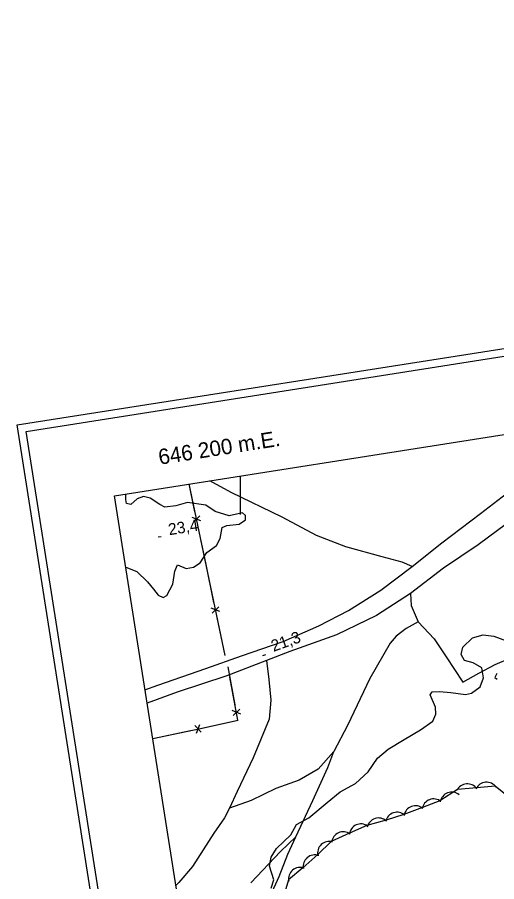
# Model space of a CAD drawing. Extents: x 646142 to 649934, y 5874075 to 5876351.
# Drawn here: x 646142.3 to 646266.4, y 5875679.4 to 5875903.2 of the extents above; entities that cross this region are included whole.
import ezdxf

# ---------------------------------------------------------------- set-up
doc = ezdxf.new("R2010")
doc.units = 0
for name, color, linetype in [('Niveau 1', 7, 'Continuous'), ('Niveau 2', 7, 'Continuous'), ('Niveau 21', 7, 'Continuous'), ('Niveau 22', 7, 'Continuous'), ('Niveau 3', 7, 'Continuous'), ('Niveau 37', 7, 'Continuous'), ('Niveau 44', 7, 'Continuous'), ('Niveau 60', 7, 'Continuous'), ('Niveau 61', 7, 'Continuous')]:
    doc.layers.add(name, color=color, linetype=linetype)

msp = doc.modelspace()

# ---------------------------------------------------------------- linework, layer by layer
at = {"layer": 'Niveau 1'}
for points in [[(646207.95, 5875677.74), (646208.64, 5875679.85), (646207.53, 5875683.41), (646207.96, 5875685.73), (646209.33, 5875687.97), (646213.07, 5875691.52), (646214.57, 5875694.19), (646217.7, 5875695.92), (646222.48, 5875699.93), (646225.85, 5875702.62), (646229.8, 5875704.78), (646233.12, 5875707.82), (646235.51, 5875711.4), (646238.28, 5875713.67), (646242.42, 5875716.21), (646246.62, 5875718.7), (646249.86, 5875720.96), (646250.59, 5875722.73), (646250.5, 5875724.53), (646249.19, 5875727.76), (646249.68, 5875728.52), (646251.54, 5875728.6), (646254.54, 5875728.33), (646258.33, 5875727.86), (646259.81, 5875728.2), (646262.13, 5875729.84), (646262.97, 5875732.14), (646262.49, 5875734.77), (646260.3, 5875736.05), (646258.01, 5875736.68), (646257.19, 5875738.17), (646257.61, 5875740.13), (646260.07, 5875742.49), (646262.84, 5875743.31), (646265.62, 5875742.96), (646268.91, 5875741.74)], [(646266.44, 5875733.33), (646265.87, 5875732.22), (646266.5, 5875731.82)]]:
    msp.add_lwpolyline(points, dxfattribs=at)
at = {"layer": 'Niveau 2'}
msp.add_lwpolyline([(646170.32, 5875760.86), (646173.23, 5875759.7), (646175.98, 5875757.03), (646177.54, 5875755.11), (646178.76, 5875753.61), (646180.01, 5875752.93), (646180.99, 5875753.5), (646182.51, 5875756.45), (646183.06, 5875759.82), (646183.74, 5875761.46), (646185.95, 5875760.47), (646187.88, 5875760.85), (646189.62, 5875761.91), (646191.34, 5875764.65), (646193.82, 5875766.42), (646194.78, 5875768.21), (646195.32, 5875771.05), (646196.53, 5875771.65), (646199.7, 5875771.92), (646201.31, 5875773.08), (646201.3, 5875774.24), (646200.58, 5875774.86), (646197.12, 5875774.09), (646193.5, 5875775.27), (646191.1, 5875776.88), (646186.31, 5875777.59), (646183.27, 5875776.68), (646180.45, 5875776.38), (646179.15, 5875777.06), (646176.7, 5875778.71), (646174.91, 5875779.1), (646173.28, 5875778.52), (646171.65, 5875777.02), (646170.57, 5875777.31), (646170.4, 5875778.33), (646170.34, 5875779.78)], dxfattribs=at)
at = {"layer": 'Niveau 21'}
for points in [[(646311.82, 5875802.04), (646307.77, 5875799.6), (646302.35, 5875796.24), (646288.22, 5875786.73), (646279.67, 5875780.25), (646273.58, 5875775.53), (646261.58, 5875766.59), (646252.63, 5875760.53), (646244.07, 5875754.04), (646235.29, 5875748.34), (646224.93, 5875743.28), (646212.84, 5875738.97), (646206.81, 5875736.65), (646196.55, 5875732.7), (646183.64, 5875728.42), (646175.87, 5875725.59)], [(646175.32, 5875729.08), (646178.61, 5875730.24), (646191.04, 5875734.58), (646200.33, 5875737.9), (646211.08, 5875741.6), (646220.29, 5875745.6), (646227.99, 5875749.56), (646236.34, 5875754.87), (646244.49, 5875760.96), (646252.15, 5875767.13), (646262.21, 5875774.7), (646271.19, 5875781.58), (646280.42, 5875788.25), (646289.32, 5875794.77), (646296.1, 5875799.56)]]:
    msp.add_lwpolyline(points, dxfattribs=at)
at = {"layer": 'Niveau 22'}
for points in [[(646244.49, 5875760.96), (646241.91, 5875762.09), (646236.74, 5875763.51), (646227.35, 5875766.12), (646219.68, 5875769.03), (646210.86, 5875773.78), (646197.66, 5875780.17), (646192.15, 5875783.21)], [(646244.07, 5875754.04), (646244.19, 5875750.91), (646246.08, 5875746.69), (646250.21, 5875742.24), (646253.32, 5875737.57), (646257.57, 5875731.03), (646261.74, 5875733.34), (646266.01, 5875735.66), (646270.02, 5875737.36)], [(646246.08, 5875746.69), (646242.9, 5875744.96), (646240.34, 5875742.94), (646238.8, 5875741.15), (646233.57, 5875731.98), (646227.75, 5875719.84), (646224.22, 5875713.06), (646220.19, 5875708.55), (646215.27, 5875705.7), (646209.22, 5875703.54), (646202.82, 5875700.41), (646197.22, 5875698.42)], [(646206.81, 5875736.65), (646207.38, 5875731.71), (646207.88, 5875726.41), (646207.51, 5875721.48), (646203.3, 5875711.48), (646199.18, 5875702.77), (646197.22, 5875698.42), (646195.87, 5875695.94), (646193.18, 5875691.93), (646187.65, 5875683.3), (646184.04, 5875679.19), (646183.29, 5875678.42)], [(646214.34, 5875690.96), (646218.77, 5875700.42), (646222.63, 5875708.92), (646224.22, 5875713.06)], [(646187.75, 5875661.29), (646192.44, 5875664.13), (646197.47, 5875667.11), (646202.01, 5875669.23), (646205.28, 5875672.26), (646207.8, 5875675.8), (646210.03, 5875680.7), (646212.28, 5875686.54), (646214.34, 5875690.96)], [(646202.74, 5875679.1), (646210.37, 5875687.23), (646214.34, 5875690.96)]]:
    msp.add_lwpolyline(points, dxfattribs=at)
at = {"layer": 'Niveau 3'}
for p, q in [((646178.74, 5875768.67), (646179.53, 5875768.8)), ((646205.85, 5875737.95), (646206.61, 5875738.22))]:
    msp.add_line(p, q, dxfattribs=at)
at = {"layer": 'Niveau 37'}
for points in [[(646196.05, 5875737.99), (646186.73, 5875782.36)], [(646188.24, 5875775.18), (646186.73, 5875782.36)], [(646189.76, 5875772.8), (646187.54, 5875773.66)], [(646187.8, 5875772.39), (646189.49, 5875774.07)], [(646191.12, 5875761.48), (646189.06, 5875771.27)], [(646193.17, 5875751.69), (646191.12, 5875761.48)], [(646194.7, 5875749.32), (646192.47, 5875750.18)], [(646192.74, 5875748.9), (646194.43, 5875750.59)], [(646196.05, 5875737.99), (646194, 5875747.78)], [(646198.64, 5875725.19), (646196.82, 5875735)], [(646189.67, 5875719.08), (646199.37, 5875721.2), (646197.31, 5875732.38)], [(646200.1, 5875722.78), (646197.9, 5875723.69)], [(646198.13, 5875722.42), (646199.86, 5875724.05)], [(646189.67, 5875719.08), (646199.43, 5875721.21)], [(646177.31, 5875716.47), (646189.67, 5875719.08)], [(646188.22, 5875719.79), (646189.9, 5875718.11)], [(646188.63, 5875717.84), (646189.49, 5875720.06)], [(646177.31, 5875716.47), (646187.09, 5875718.53)]]:
    msp.add_lwpolyline(points, dxfattribs=at)
at = {"layer": 'Niveau 44'}
msp.add_lwpolyline([(646270.36, 5875700.57), (646266.02, 5875704.11), (646261.19, 5875703.69), (646256.21, 5875703.27), (646251.69, 5875700.32), (646247.15, 5875698.6), (646242.35, 5875696.78), (646237.72, 5875695.33), (646232.72, 5875693.94), (646228.28, 5875691.96), (646223.56, 5875689.75), (646220.03, 5875686.41), (646216.19, 5875683.01), (646212.5, 5875679.86), (646210.98, 5875674.99)], dxfattribs=at)
for centre, start, end in [((646263.76, 5875702.14), 34.9221, 154.9001), ((646258.78, 5875701.72), 34.9221, 154.9001), ((646250.04, 5875697.81), 50.6464, 170.6243), ((646254.72, 5875699.57), 50.6464, 170.6243), ((646245.36, 5875696.05), 50.6464, 170.6243), ((646240.56, 5875694.37), 47.4257, 167.4036), ((646231.22, 5875691.34), 54.0749, 174.0529), ((646235.79, 5875692.88), 47.4257, 167.4036), ((646226.65, 5875689.3), 54.0749, 174.0529), ((646223, 5875686.8), 73.3482, 193.3262), ((646219.29, 5875683.34), 70.5147, 190.4927), ((646215.49, 5875680.09), 70.5147, 190.4927)]:
    msp.add_arc(centre, 3, start, end, dxfattribs=at)
at = {"layer": 'Niveau 60'}
msp.add_line((646200, 5875784.45), (646200, 5875774.45), dxfattribs=at)
for points in [[(646142.26, 5875797.64), (649662.59, 5876351.49), (649933.58, 5874629.01), (646413.32, 5874074.83), (646142.26, 5875797.64)], [(646144.55, 5875795.97), (649660.92, 5876349.21), (649931.28, 5874630.65), (646414.98, 5874077.12), (646144.55, 5875795.97)]]:
    msp.add_lwpolyline(points, dxfattribs=at)
msp.add_lwpolyline([(646167.42, 5875779.32), (649130.97, 5876245.57), (649395.18, 5874566.24), (646431.63, 5874099.99)], close=True, dxfattribs=at)
msp.add_lwpolyline([(646167.42, 5875779.32), (649130.97, 5876245.57), (649395.18, 5874566.24), (646431.63, 5874099.99)], close=True, dxfattribs=at)

# ---------------------------------------------------------------- texts
at = {"layer": 'Niveau 3'}
for s, rotation, p in [('23,4 ', 8.9405, (646181.59, 5875769.08)), ('21,3 ', 19.6717, (646208.58, 5875738.88))]:
    msp.add_text(s, height=3, rotation=rotation, dxfattribs=at).set_placement(p)
at = {"layer": 'Niveau 61'}
msp.add_text('646 200 m.E.', height=4, rotation=8.941, dxfattribs=at).set_placement((646179.12, 5875787.32))

doc.saveas('drawing.dxf')
